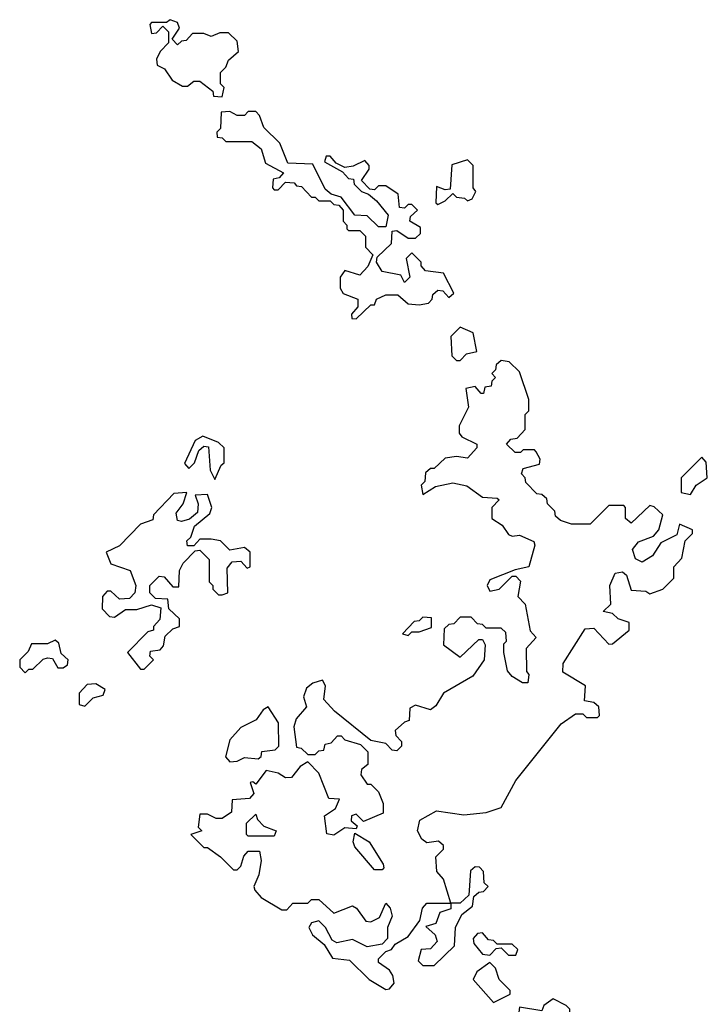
# Model space of a CAD drawing. Extents: x 2889633 to 3052318, y 540750 to 918690.
# Tile 449 of 656: x 2988450 to 2990300, y 797428 to 800078. Entities that reach past the tile are written whole.
import ezdxf

# ---------------------------------------------------------------- set-up
doc = ezdxf.new("R2010")
doc.units = 0

msp = doc.modelspace()

# ---------------------------------------------------------------- linework, layer by layer
at = {"layer": '0CON02XD'}
for points in [[(2988995, 799870), (2989000, 799895), (2988990, 799905), (2988990, 799935), (2989005, 799950), (2989011.7, 799968.3), (2989038.3, 799991.7), (2989035, 800020), (2989011.7, 800041.7), (2988988.3, 800041.7), (2988965, 800032.5), (2988945, 800040), (2988915, 800040), (2988898.3, 800021.7), (2988885, 800020), (2988875, 800010), (2988860, 800025), (2988880, 800055), (2988875, 800070), (2988855, 800077.5), (2988845, 800070), (2988805, 800070), (2988800, 800065), (2988805, 800040), (2988818.3, 800041.7), (2988835, 800060), (2988850, 800045), (2988850, 800015), (2988828.3, 799991.7), (2988818.3, 799971.7), (2988820, 799955), (2988840, 799945), (2988860, 799915), (2988888.3, 799898.3), (2988901.7, 799898.3), (2988918.3, 799911.7), (2988935, 799912.5), (2988970, 799885), (2988971.7, 799871.7), (2988995, 799870)], [(2989355, 799272.5), (2989395, 799310), (2989405, 799310), (2989410, 799325), (2989435, 799337.5), (2989467, 799337), (2989495, 799312.5), (2989525, 799310), (2989550, 799315), (2989560, 799325), (2989561.7, 799338.3), (2989575, 799350), (2989588.3, 799348.3), (2989605, 799330), (2989618.3, 799341.7), (2989590, 799395), (2989541.7, 799401.7), (2989530, 799415), (2989530, 799425), (2989505, 799450), (2989490, 799435), (2989500, 799385), (2989485, 799370), (2989475, 799390), (2989425, 799400), (2989410, 799425), (2989411.7, 799438.3), (2989450, 799475), (2989451.7, 799508.3), (2989465, 799510), (2989495, 799490), (2989515, 799490), (2989528.3, 799501.7), (2989528.3, 799518.3), (2989500, 799535), (2989501.7, 799548.3), (2989520, 799565), (2989505, 799580), (2989495, 799580), (2989485, 799570), (2989471.7, 799571.7), (2989468.3, 799608.3), (2989435, 799630), (2989415, 799630), (2989405, 799620), (2989391.7, 799621.7), (2989370, 799645), (2989390, 799675), (2989390, 799685), (2989378.3, 799698.3), (2989347, 799683), (2989325, 799680), (2989301.7, 799691.7), (2989285, 799710), (2989275, 799710), (2989270, 799695), (2989318.3, 799668.3), (2989335, 799650), (2989348.3, 799648.3), (2989350, 799635), (2989370, 799615), (2989388.3, 799608.3), (2989410, 799590), (2989441.7, 799551.7), (2989435, 799520), (2989415, 799520), (2989385, 799550), (2989351.7, 799551.7), (2989315, 799600), (2989288.3, 799608.3), (2989271.7, 799621.7), (2989238.3, 799688.3), (2989171.7, 799691.7), (2989150, 799745), (2989107, 799787), (2989095, 799820), (2989085, 799830), (2989065, 799830), (2989055, 799820), (2989035, 799820), (2989015, 799830), (2988991.7, 799828.3), (2988990, 799785), (2988980, 799775), (2988981.7, 799761.7), (2988995, 799760), (2989005, 799750), (2989075, 799750), (2989100, 799730), (2989111.7, 799691.7), (2989160, 799665), (2989148.3, 799651.7), (2989131.7, 799648.3), (2989130, 799625), (2989135, 799620), (2989145, 799620), (2989165, 799640), (2989188.3, 799638.3), (2989195, 799630), (2989208.3, 799628.3), (2989235, 799600), (2989245, 799600), (2989255, 799590), (2989285, 799590), (2989295, 799580), (2989308.3, 799578.3), (2989320, 799565), (2989320, 799535), (2989330, 799525), (2989330, 799515), (2989335, 799510), (2989365, 799510), (2989380, 799495), (2989380, 799465), (2989400, 799445), (2989387, 799413), (2989365, 799390), (2989325, 799402.5), (2989312.5, 799385), (2989312.5, 799355), (2989320.7, 799340.7), (2989360, 799325), (2989360, 799305), (2989342.5, 799285), (2989343.6, 799273.6), (2989355, 799272.5)], [(2989575, 799580), (2989595, 799590), (2989615, 799610), (2989625, 799600), (2989647, 799597), (2989655, 799590), (2989667.5, 799595), (2989677.5, 799615), (2989670, 799625), (2989670, 799685), (2989655, 799700), (2989613, 799687), (2989608.3, 799621.7), (2989595, 799620), (2989571.7, 799628.3), (2989570, 799585), (2989575, 799580)], [(2989635, 799160), (2989651.7, 799178.3), (2989680, 799185), (2989670, 799235), (2989635, 799250), (2989610, 799225), (2989613, 799173), (2989625, 799160), (2989635, 799160)], [(2989435, 797467.5), (2989445, 797470), (2989457.5, 797485), (2989453.8, 797505), (2989445, 797520), (2989415, 797540), (2989415, 797550), (2989435, 797570), (2989450, 797575), (2989460, 797590), (2989495, 797610), (2989527, 797653), (2989533.6, 797686.4), (2989545, 797700), (2989610, 797700), (2989590, 797765), (2989572.5, 797785), (2989570, 797825), (2989590, 797845), (2989590, 797855), (2989577, 797867), (2989545, 797862.5), (2989532, 797872), (2989520, 797895), (2989526.7, 797923.3), (2989571.7, 797948.3), (2989645, 797937.5), (2989705, 797943.8), (2989745, 797957.5), (2989785, 798030), (2989907, 798183), (2989945, 798210), (2989965, 798210), (2989975, 798200), (2990005, 798200), (2990010, 798205), (2990008.3, 798228.3), (2989995, 798240), (2989970, 798245), (2989972.5, 798285), (2989911.7, 798321.7), (2989912.5, 798345), (2989971.7, 798438.3), (2989995, 798440), (2990035, 798396.7), (2990045, 798397.5), (2990090, 798435), (2990090, 798455), (2990060, 798465), (2990045, 798480), (2990020, 798485), (2990040, 798505), (2990037.5, 798555), (2990051.7, 798588.3), (2990071.7, 798591.7), (2990083, 798583), (2990095, 798542.5), (2990135, 798540), (2990145, 798532.5), (2990180, 798545), (2990210, 798575), (2990210, 798605), (2990231.7, 798628.3), (2990240, 798675), (2990260, 798695), (2990260, 798705), (2990225, 798720), (2990218.3, 798691.7), (2990198.3, 798681.7), (2990175, 798670), (2990152.5, 798635), (2990125, 798617.5), (2990107, 798627), (2990098.3, 798651.7), (2990115, 798672.5), (2990155, 798687.5), (2990170, 798705), (2990180, 798745), (2990157, 798767), (2990145, 798770), (2990095, 798722.5), (2990080, 798735), (2990080, 798765), (2990075, 798770), (2990035, 798770), (2989985, 798720), (2989935, 798720), (2989905, 798730), (2989891.7, 798741.7), (2989890, 798755), (2989870, 798775), (2989868.3, 798788.3), (2989855, 798800), (2989841.7, 798801.7), (2989811.7, 798831.7), (2989810, 798845), (2989800, 798855), (2989805, 798870), (2989848.3, 798881.7), (2989850, 798895), (2989840, 798915), (2989835, 798920), (2989805, 798920), (2989797, 798913), (2989783, 798913), (2989760, 798935), (2989771.7, 798948.3), (2989788.3, 798951.7), (2989810, 798975), (2989810, 799015), (2989820, 799025), (2989820, 799055), (2989795, 799130), (2989767, 799157), (2989745, 799160), (2989731.7, 799148.3), (2989730, 799135), (2989720, 799125), (2989730, 799115), (2989720, 799105), (2989718.3, 799091.7), (2989701.7, 799088.3), (2989698.3, 799071.7), (2989691.7, 799071.7), (2989675, 799090), (2989650, 799085), (2989657.5, 799035), (2989632.5, 798985), (2989632.5, 798965), (2989640, 798955), (2989680, 798935), (2989680, 798925), (2989655, 798897.5), (2989625, 798902.5), (2989595, 798897.5), (2989565, 798870), (2989555, 798870), (2989541.7, 798858.3), (2989540, 798835), (2989530, 798825), (2989535, 798800), (2989568.3, 798821.7), (2989615, 798831.2), (2989653, 798823), (2989695, 798792.5), (2989735, 798790), (2989740, 798785), (2989720, 798765), (2989720, 798735), (2989747.7, 798717.7), (2989765, 798692.5), (2989775, 798687.5), (2989795, 798690), (2989833.6, 798673.6), (2989836.4, 798663.6), (2989820, 798605), (2989783, 798597), (2989715, 798570), (2989707.5, 798555), (2989715, 798540), (2989740, 798545), (2989775, 798580), (2989785, 798580), (2989797, 798567), (2989790, 798525), (2989810, 798505), (2989823, 798433), (2989840, 798415), (2989812.5, 798385), (2989813.3, 798323.3), (2989820, 798315), (2989817, 798293), (2989803, 798293), (2989775, 798310), (2989762.5, 798325), (2989752.5, 798375), (2989752.5, 798397.5), (2989760, 798405), (2989758.3, 798428.3), (2989745, 798440), (2989705, 798440), (2989695, 798450), (2989681.7, 798451.7), (2989665, 798470), (2989635, 798470), (2989618.3, 798451.7), (2989605, 798450), (2989591.7, 798438.3), (2989590, 798395), (2989635, 798362.5), (2989685, 798410), (2989695, 798410), (2989702.5, 798395), (2989700, 798355), (2989669.3, 798310.7), (2989590, 798265), (2989569.3, 798230.7), (2989555, 798220), (2989515, 798232.5), (2989500, 798225), (2989498.3, 798191.7), (2989485, 798187.5), (2989460, 798165), (2989461.7, 798151.7), (2989477.5, 798135), (2989477, 798123), (2989465, 798110), (2989451.7, 798111.7), (2989435, 798130), (2989395, 798137.5), (2989297, 798217), (2989268.3, 798248.3), (2989272.5, 798285), (2989265, 798300), (2989238.3, 798291.7), (2989221.7, 798278.3), (2989213.3, 798255), (2989221.7, 798228.3), (2989193.9, 798196.1), (2989187.5, 798175), (2989195, 798120), (2989207, 798117), (2989225, 798100), (2989245, 798100), (2989255, 798110), (2989268.3, 798111.7), (2989271.7, 798128.3), (2989288.3, 798131.7), (2989305, 798150), (2989315, 798150), (2989325, 798140), (2989367, 798127), (2989387, 798107), (2989387, 798073), (2989370, 798060), (2989367.5, 798045), (2989385, 798020), (2989395, 798020), (2989415, 798000), (2989428.3, 797968.3), (2989427.5, 797942.5), (2989375, 797920), (2989355, 797940), (2989342.5, 797935), (2989341.7, 797921.7), (2989358.3, 797908.3), (2989355, 797900), (2989325, 797902.5), (2989295, 797883.3), (2989276.7, 797886.7), (2989270, 797935), (2989300, 797955), (2989310, 797980), (2989281.7, 797981.7), (2989255, 798050), (2989225, 798080), (2989205, 798067.5), (2989181.7, 798038.3), (2989165, 798037.5), (2989145, 798050), (2989113.3, 798056.7), (2989085, 798020), (2989077, 798027), (2989070, 798025), (2989080, 797995), (2989068.3, 797981.7), (2989021.7, 797978.3), (2989020, 797945), (2988995, 797927.5), (2988978.3, 797928.3), (2988955, 797940), (2988935, 797940), (2988930, 797905), (2988940, 797895), (2988910, 797885), (2988945, 797850), (2988955, 797850), (2988990, 797825), (2989025, 797790), (2989035, 797790), (2989045, 797800), (2989053, 797827), (2989065, 797840), (2989095, 797840), (2989100, 797815), (2989093.3, 797776.7), (2989080, 797745), (2989082.5, 797735), (2989100, 797715), (2989155, 797682.5), (2989168.3, 797681.7), (2989185, 797700), (2989225, 797700), (2989235, 797710), (2989255, 797710), (2989295, 797673.3), (2989345, 797692.5), (2989356.4, 797686.4), (2989381.7, 797651.7), (2989395, 797650), (2989418.3, 797661.7), (2989435, 797700), (2989446.7, 797686.7), (2989452.5, 797665), (2989440, 797635), (2989440, 797605), (2989425, 797590), (2989385, 797582.5), (2989345, 797602.5), (2989303.6, 797593.6), (2989290.7, 797600.7), (2989272.5, 797635), (2989255, 797652.5), (2989235, 797647.5), (2989227.5, 797635), (2989237.5, 797615), (2989269.3, 797589.3), (2989291.7, 797551.7), (2989337, 797547), (2989390, 797495), (2989435, 797467.5)], [(2988975, 798840), (2988991.7, 798878.3), (2989000, 798885), (2989000, 798925), (2988985, 798940), (2988943, 798957), (2988922.5, 798945), (2988893, 798883), (2988905, 798870), (2988920, 798885), (2988931.7, 798918.3), (2988945, 798930), (2988958.3, 798928.3), (2988962.5, 798865), (2988975, 798840)], [(2990255, 798800), (2990270, 798825), (2990300, 798845), (2990297, 798887), (2990285, 798900), (2990230, 798845), (2990230, 798805), (2990255, 798800)], [(2988785, 798330), (2988810, 798355), (2988800, 798365), (2988801.7, 798378.3), (2988828.3, 798381.7), (2988837, 798393), (2988841.7, 798418.3), (2988861.7, 798438.3), (2988880, 798445), (2988880, 798465), (2988851.7, 798491.7), (2988848.3, 798518.3), (2988815, 798520), (2988800, 798535), (2988800, 798555), (2988825, 798580), (2988838.3, 798578.3), (2988861.7, 798551.7), (2988878.3, 798551.7), (2988880, 798595), (2988890, 798615), (2988921.7, 798648.3), (2988935, 798650), (2988960, 798625), (2988960, 798565), (2988970, 798555), (2988970, 798545), (2988985, 798530), (2988995, 798530), (2989010, 798535), (2989008.3, 798601.7), (2989021.7, 798618.3), (2989045, 798620), (2989061.7, 798601.7), (2989070, 798605), (2989070, 798645), (2989055, 798657.5), (2989015, 798650), (2988990, 798675), (2988965, 798680), (2988935, 798680), (2988918.3, 798661.7), (2988901.7, 798661.7), (2988900, 798675), (2988910, 798685), (2988920, 798715), (2988961.7, 798748.3), (2988966.7, 798765), (2988955, 798800), (2988921.7, 798798.3), (2988930, 798775), (2988928.3, 798751.7), (2988907, 798733), (2988885, 798727.5), (2988875, 798730), (2988870.7, 798749.3), (2988890, 798775), (2988900, 798805), (2988865, 798802.5), (2988810, 798745), (2988808.3, 798731.7), (2988775, 798720), (2988718.3, 798661.7), (2988682.5, 798645), (2988695, 798613.3), (2988747.5, 798595), (2988762.5, 798555), (2988760, 798535), (2988745, 798520), (2988718.3, 798518.3), (2988695, 798540), (2988685, 798540), (2988672.5, 798525), (2988671.7, 798491.7), (2988691.7, 798471.7), (2988705, 798470), (2988735, 798490), (2988765, 798490), (2988805, 798502.5), (2988830, 798495), (2988827, 798463), (2988810, 798445), (2988810, 798435), (2988795, 798430), (2988740, 798375), (2988775, 798330), (2988785, 798330)], [(2989495, 798420), (2989505, 798430), (2989525, 798430), (2989558.3, 798441.7), (2989558.3, 798468.3), (2989535, 798470), (2989525, 798460), (2989511.7, 798458.3), (2989480, 798425), (2989495, 798420)], [(2988465, 798320), (2988475, 798330), (2988485, 798330), (2988513, 798357), (2988525, 798360), (2988538.3, 798358.3), (2988553, 798333), (2988567, 798333), (2988578.3, 798341.7), (2988580, 798355), (2988561.7, 798371.7), (2988555, 798400), (2988545, 798407.5), (2988525, 798397.5), (2988481.7, 798398.3), (2988473, 798377), (2988450, 798355), (2988450, 798335), (2988465, 798320)], [(2988625, 798230), (2988647.5, 798252.5), (2988675, 798260), (2988680, 798275), (2988655, 798290), (2988631.7, 798288.3), (2988610, 798265), (2988610, 798235), (2988625, 798230)], [(2989015, 798080), (2989035, 798082.5), (2989055, 798092.5), (2989091.7, 798088.3), (2989100, 798095), (2989101.7, 798108.3), (2989137, 798113), (2989147, 798123), (2989146.7, 798185), (2989118.3, 798228.3), (2989105, 798220), (2989086.4, 798193.6), (2989045, 798172.5), (2989015, 798140), (2989003.6, 798093.6), (2989015, 798080)], [(2989135, 797880), (2989065, 797880), (2989060, 797885), (2989060, 797915), (2989085, 797940), (2989090, 797925), (2989107, 797907), (2989140, 797895), (2989135, 797880)], [(2989425, 797790), (2989405, 797790), (2989351.7, 797851.7), (2989347.5, 797865), (2989351.7, 797888.3), (2989390, 797865), (2989427.5, 797805), (2989430, 797795), (2989425, 797790)], [(2989565, 797532.5), (2989620, 797585), (2989622.5, 797635), (2989640, 797670), (2989668.3, 797691.7), (2989671.7, 797718.3), (2989685, 797730), (2989698.3, 797731.7), (2989710, 797745), (2989700, 797755), (2989697.5, 797785), (2989687, 797797), (2989675, 797797.5), (2989663, 797787), (2989658.3, 797721.7), (2989635, 797700), (2989610, 797700), (2989610, 797685), (2989580, 797675), (2989570, 797645), (2989543, 797637), (2989567.5, 797615), (2989573, 797597), (2989555, 797577.5), (2989530, 797575), (2989522.5, 797545), (2989535, 797532.5), (2989565, 797532.5)], [(2989785, 797560), (2989790, 797575), (2989775, 797590), (2989735, 797590), (2989725, 797600), (2989711.7, 797601.7), (2989695, 797620), (2989681.7, 797618.3), (2989670, 797605), (2989671.7, 797591.7), (2989695, 797562.5), (2989715, 797560), (2989731.7, 797578.3), (2989745, 797580), (2989765, 797560), (2989785, 797560)], [(2989725, 797432.5), (2989770, 797455), (2989770, 797465), (2989740, 797495), (2989730, 797525), (2989715, 797540), (2989680, 797515), (2989670, 797495), (2989725, 797432.5)], [(2989935, 797310), (2989950, 797325), (2989920, 797355), (2989920, 797385), (2989930, 797395), (2989930, 797415), (2989920, 797425), (2989885, 797442.5), (2989860, 797425), (2989855, 797410), (2989795, 797420), (2989790, 797385), (2989807, 797367), (2989808.3, 797338.3), (2989815, 797330), (2989865, 797320), (2989875, 797310), (2989905, 797310), (2989915, 797320), (2989925, 797320), (2989935, 797310)]]:
    msp.add_lwpolyline(points, dxfattribs=at)

doc.saveas('drawing.dxf')
